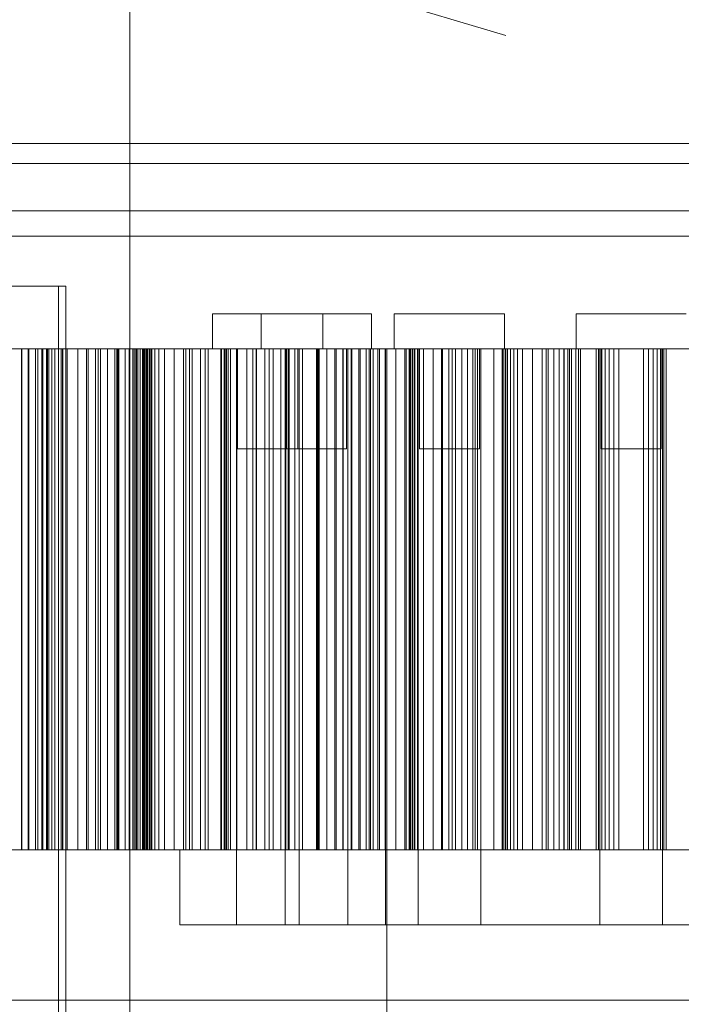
# Model space of a CAD drawing. Header units: millimetres. Extents: x -3490 to 61924, y -72580 to 6847.
# Tile 602 of 656: x 24206 to 24470, y -17512 to -17119. Entities that reach past the tile are written whole.
import ezdxf

# ---------------------------------------------------------------- set-up
doc = ezdxf.new("R2010")
doc.units = ezdxf.units.MM
for name, color, linetype, lineweight in [('COTAS_P', 1, 'Continuous', 0), ('superior_briquetadora', 7, 'Continuous', 0), ('superior_C02', 7, 'Continuous', 0)]:
    doc.layers.add(name, color=color, linetype=linetype, lineweight=lineweight)
doc.dimstyles.new('R19_100', dxfattribs={"dimtxt": 250, "dimasz": 150, "dimexe": 150, "dimexo": 80, "dimgap": 100, "dimtad": 1, "dimtih": 1, "dimtoh": 1, "dimdsep": 46, "dimcen": 0.09, "dimadec": 0, "dimazin": 0, "dimtfac": 1, "dimtdec": 4, "dimtofl": 0, "dimtmove": 0, "dimatfit": 3, "dimfxl": 1, "dimtolj": 1, "dimtzin": 0, "dimarcsym": 0})

# ---------------------------------------------------------------- blocks, each defined once
blk = doc.blocks.new('DIM_R29_37')
at = {"layer": 'COTAS_P'}
for p, q in [((24250.07, -17080), (24400.07, -17035)), ((26750.07, -17080), (26600.07, -17035)), ((24250.07, -17980), (24250.07, -17080)), ((24250.07, -17080), (26750.07, -17080)), ((24250.07, -17080), (24400.07, -17125)), ((26750.07, -17080), (26600.07, -17125)), ((26750.07, -17980), (26750.07, -17080))]:
    blk.add_line(p, q, dxfattribs=at)
blk.add_text('2500 P', height=250, dxfattribs=at).set_placement((25500.07, -16980))

msp = doc.modelspace()

# ---------------------------------------------------------------- linework, layer by layer
at = {"layer": 'superior_briquetadora'}
for p, q in [((24283.067, -17236), (24285.246, -17236)), ((24283.067, -17236), (24283.067, -17250)), ((24285.246, -17236), (24291.351, -17236)), ((24291.351, -17236), (24300.172, -17236)), ((24300.172, -17236), (24309.963, -17236)), ((24302.494, -17236), (24304.672, -17236)), ((24302.494, -17236), (24302.494, -17250)), ((24304.672, -17236), (24310.777, -17236)), ((24309.963, -17236), (24318.784, -17236)), ((24310.777, -17236), (24319.598, -17236)), ((24318.784, -17236), (24324.889, -17236)), ((24319.598, -17236), (24329.389, -17236)), ((24324.889, -17236), (24327.067, -17236)), ((24327.067, -17236), (24327.067, -17250)), ((24329.389, -17236), (24338.211, -17236)), ((24338.211, -17236), (24344.315, -17236)), ((24344.315, -17236), (24346.494, -17236)), ((24346.494, -17236), (24346.494, -17250)), ((24355.567, -17236), (24357.746, -17236)), ((24355.567, -17236), (24355.567, -17250)), ((24357.746, -17236), (24363.851, -17236)), ((24363.851, -17236), (24372.672, -17236)), ((24372.672, -17236), (24382.463, -17236)), ((24382.463, -17236), (24391.284, -17236)), ((24391.284, -17236), (24397.389, -17236)), ((24397.389, -17236), (24399.567, -17236)), ((24399.567, -17236), (24399.567, -17250)), ((24428.067, -17236), (24430.246, -17236)), ((24428.067, -17236), (24428.067, -17250)), ((24430.246, -17236), (24436.351, -17236)), ((24436.351, -17236), (24445.172, -17236)), ((24445.172, -17236), (24454.963, -17236)), ((24454.963, -17236), (24463.784, -17236)), ((24463.784, -17236), (24469.889, -17236)), ((24469.889, -17236), (24472.067, -17236)), ((24212.394, -17250), (24198.689, -17250)), ((24205.376, -17250), (24209.478, -17250)), ((24206.858, -17250), (24209.541, -17250)), ((24206.948, -17250), (24206.858, -17250)), ((24206.858, -17450), (24206.858, -17250)), ((24209.81, -17250), (24206.948, -17250)), ((24206.948, -17450), (24206.948, -17250)), ((24209.478, -17250), (24209.478, -17450)), ((24209.478, -17250), (24213.414, -17250)), ((24209.541, -17250), (24214.897, -17250)), ((24209.541, -17450), (24209.541, -17250)), ((24215.332, -17250), (24209.81, -17250)), ((24209.81, -17450), (24209.81, -17250)), ((24225.1, -17250), (24212.394, -17250)), ((24212.394, -17450), (24212.394, -17250)), ((24213.414, -17250), (24213.414, -17450)), ((24213.414, -17250), (24217.159, -17250)), ((24214.897, -17250), (24222.717, -17250)), ((24214.897, -17450), (24214.897, -17250)), ((24223.304, -17250), (24215.332, -17250)), ((24215.332, -17450), (24215.332, -17250)), ((24216.811, -17250), (24216.811, -17450)), ((24217.787, -17250), (24216.811, -17250)), ((24216.811, -17250), (24225.011, -17250)), ((24217.159, -17250), (24217.159, -17450)), ((24217.159, -17250), (24225.07, -17250)), ((24217.787, -17250), (24217.787, -17450)), ((24218.91, -17250), (24217.787, -17250)), ((24218.91, -17250), (24218.91, -17450)), ((24220.188, -17250), (24218.91, -17250)), ((24220.188, -17250), (24220.188, -17450)), ((24221.63, -17250), (24220.188, -17250)), ((24221.63, -17250), (24221.63, -17450)), ((24223.25, -17250), (24221.63, -17250)), ((24222.717, -17250), (24232.703, -17250)), ((24222.717, -17450), (24222.717, -17250)), ((24223.25, -17250), (24223.25, -17450)), ((24225.07, -17250), (24223.25, -17250)), ((24233.417, -17250), (24223.304, -17250)), ((24223.304, -17450), (24223.304, -17250)), ((24225.011, -17250), (24225.011, -17450)), ((24225.011, -17250), (24229.276, -17250)), ((24225.07, -17250), (24225.07, -17450)), ((24236.32, -17250), (24225.1, -17250)), ((24225.1, -17450), (24225.1, -17250)), ((24229.276, -17250), (24229.276, -17450)), ((24229.276, -17250), (24233.401, -17250)), ((24232.703, -17250), (24238.307, -17250)), ((24232.703, -17450), (24232.703, -17250)), ((24233.401, -17250), (24233.401, -17450)), ((24233.401, -17250), (24237.376, -17250)), ((24245.285, -17250), (24233.417, -17250)), ((24233.417, -17450), (24233.417, -17250)), ((24245.623, -17250), (24236.32, -17250)), ((24236.32, -17450), (24236.32, -17250)), ((24237.376, -17250), (24237.376, -17450)), ((24237.376, -17250), (24241.189, -17250)), ((24238.307, -17250), (24244.007, -17250)), ((24238.307, -17450), (24238.307, -17250)), ((24241.189, -17250), (24241.189, -17450)), ((24241.189, -17250), (24244.822, -17250)), ((24244.007, -17250), (24249.8, -17250)), ((24244.007, -17450), (24244.007, -17250)), ((24244.822, -17250), (24244.822, -17450)), ((24244.822, -17250), (24248.252, -17250)), ((24258.45, -17250), (24245.285, -17250)), ((24245.285, -17450), (24245.285, -17250)), ((24252.651, -17250), (24245.623, -17250)), ((24245.623, -17450), (24245.623, -17250)), ((24248.252, -17250), (24248.252, -17450)), ((24248.252, -17250), (24256.699, -17250)), ((24249.8, -17250), (24255.683, -17250)), ((24249.8, -17450), (24249.8, -17250)), ((24251.282, -17250), (24251.282, -17450)), ((24251.76, -17250), (24251.282, -17250)), ((24251.282, -17250), (24259.979, -17250)), ((24251.76, -17250), (24251.76, -17450)), ((24252.395, -17250), (24251.76, -17250)), ((24252.395, -17250), (24252.395, -17450)), ((24253.193, -17250), (24252.395, -17250)), ((24257.133, -17250), (24252.651, -17250)), ((24252.651, -17450), (24252.651, -17250)), ((24253.193, -17250), (24253.193, -17450)), ((24254.165, -17250), (24253.193, -17250)), ((24254.165, -17250), (24254.165, -17450)), ((24255.326, -17250), (24254.165, -17250)), ((24255.067, -17250), (24255.112, -17250)), ((24255.067, -17450), (24255.067, -17250)), ((24255.112, -17250), (24255.244, -17250)), ((24255.112, -17450), (24255.112, -17250)), ((24255.244, -17250), (24255.464, -17250)), ((24255.244, -17450), (24255.244, -17250)), ((24255.326, -17250), (24255.326, -17450)), ((24256.699, -17250), (24255.326, -17250)), ((24255.464, -17250), (24255.771, -17250)), ((24255.464, -17450), (24255.464, -17250)), ((24255.683, -17250), (24261.654, -17250)), ((24255.683, -17450), (24255.683, -17250)), ((24255.771, -17250), (24256.167, -17250)), ((24255.771, -17450), (24255.771, -17250)), ((24256.167, -17250), (24256.65, -17250)), ((24256.167, -17450), (24256.167, -17250)), ((24256.65, -17250), (24257.221, -17250)), ((24256.65, -17450), (24256.65, -17250)), ((24256.699, -17250), (24256.699, -17450)), ((24258.898, -17250), (24257.133, -17250)), ((24257.133, -17450), (24257.133, -17250)), ((24257.221, -17250), (24257.878, -17250)), ((24257.221, -17450), (24257.221, -17250)), ((24257.878, -17250), (24258.898, -17250)), ((24257.878, -17450), (24257.878, -17250)), ((24272.406, -17250), (24258.45, -17250)), ((24258.45, -17450), (24258.45, -17250)), ((24258.898, -17450), (24258.898, -17250)), ((24259.979, -17250), (24259.979, -17450)), ((24259.979, -17250), (24263.947, -17250)), ((24261.654, -17250), (24267.711, -17250)), ((24261.654, -17450), (24261.654, -17250)), ((24263.947, -17250), (24263.947, -17450)), ((24263.947, -17250), (24267.765, -17250)), ((24267.711, -17250), (24273.849, -17250)), ((24267.711, -17450), (24267.711, -17250)), ((24267.765, -17250), (24267.765, -17450)), ((24267.765, -17250), (24271.424, -17250)), ((24271.424, -17250), (24271.424, -17450)), ((24271.424, -17250), (24274.911, -17250)), ((24286.619, -17250), (24272.406, -17250)), ((24272.406, -17450), (24272.406, -17250)), ((24273.849, -17250), (24280.067, -17250)), ((24273.849, -17450), (24273.849, -17250)), ((24274.911, -17250), (24274.911, -17450)), ((24274.911, -17250), (24278.207, -17250)), ((24278.207, -17250), (24278.207, -17450)), ((24278.207, -17250), (24281.288, -17250)), ((24280.067, -17250), (24286.362, -17250)), ((24280.067, -17450), (24280.067, -17250)), ((24281.288, -17250), (24281.288, -17450)), ((24281.288, -17250), (24290.191, -17250)), ((24283.067, -17250), (24285.246, -17250)), ((24285.246, -17250), (24291.351, -17250)), ((24286.362, -17250), (24292.731, -17250)), ((24286.362, -17450), (24286.362, -17250)), ((24300.54, -17250), (24286.619, -17250)), ((24286.619, -17450), (24286.619, -17250)), ((24287.643, -17250), (24287.643, -17450)), ((24287.783, -17250), (24287.643, -17250)), ((24287.643, -17250), (24287.666, -17250)), ((24287.666, -17250), (24287.666, -17450)), ((24287.666, -17250), (24296.777, -17250)), ((24287.783, -17250), (24287.783, -17450)), ((24288.094, -17250), (24287.783, -17250)), ((24288.094, -17250), (24288.094, -17450)), ((24288.587, -17250), (24288.094, -17250)), ((24288.587, -17250), (24288.587, -17450)), ((24289.277, -17250), (24288.587, -17250)), ((24289.277, -17250), (24289.277, -17450)), ((24290.191, -17250), (24289.277, -17250)), ((24290.191, -17250), (24290.191, -17450)), ((24291.351, -17250), (24300.172, -17250)), ((24292.567, -17480), (24292.567, -17250)), ((24293.805, -17250), (24292.567, -17250)), ((24292.731, -17250), (24299.171, -17250)), ((24292.731, -17450), (24292.731, -17250)), ((24293.067, -17250), (24294.256, -17250)), ((24293.067, -17250), (24293.067, -17290)), ((24297.274, -17250), (24293.805, -17250)), ((24294.256, -17250), (24297.586, -17250)), ((24296.777, -17250), (24296.777, -17450)), ((24296.777, -17250), (24300.41, -17250)), ((24302.286, -17250), (24297.274, -17250)), ((24297.586, -17250), (24302.397, -17250)), ((24299.171, -17250), (24305.679, -17250)), ((24299.171, -17450), (24299.171, -17250)), ((24300.172, -17250), (24309.963, -17250)), ((24300.41, -17250), (24300.41, -17450)), ((24300.41, -17250), (24303.885, -17250)), ((24313.636, -17250), (24300.54, -17250)), ((24300.54, -17450), (24300.54, -17250)), ((24307.849, -17250), (24302.286, -17250)), ((24302.397, -17250), (24307.738, -17250)), ((24302.494, -17250), (24304.672, -17250)), ((24303.885, -17250), (24303.885, -17450)), ((24303.885, -17250), (24307.193, -17250)), ((24304.672, -17250), (24310.777, -17250)), ((24305.679, -17250), (24312.252, -17250)), ((24305.679, -17450), (24305.679, -17250)), ((24307.193, -17250), (24307.193, -17450)), ((24307.193, -17250), (24310.319, -17250)), ((24307.738, -17250), (24312.549, -17250)), ((24312.861, -17250), (24307.849, -17250)), ((24309.963, -17250), (24318.784, -17250)), ((24310.319, -17250), (24310.319, -17450)), ((24310.319, -17250), (24313.248, -17250)), ((24310.777, -17250), (24319.598, -17250)), ((24311.994, -17480), (24311.994, -17250)), ((24313.232, -17250), (24311.994, -17250)), ((24312.252, -17250), (24318.888, -17250)), ((24312.252, -17450), (24312.252, -17250)), ((24312.494, -17250), (24313.682, -17250)), ((24312.494, -17250), (24312.494, -17290)), ((24312.549, -17250), (24315.879, -17250)), ((24316.33, -17250), (24312.861, -17250)), ((24316.7, -17250), (24313.232, -17250)), ((24313.248, -17250), (24313.248, -17450)), ((24313.248, -17250), (24315.949, -17250)), ((24325.402, -17250), (24313.636, -17250)), ((24313.636, -17450), (24313.636, -17250)), ((24313.682, -17250), (24317.012, -17250)), ((24315.879, -17250), (24317.067, -17250)), ((24315.949, -17250), (24315.949, -17450)), ((24315.949, -17250), (24325.223, -17250)), ((24317.567, -17250), (24316.33, -17250)), ((24321.712, -17250), (24316.7, -17250)), ((24317.012, -17250), (24321.824, -17250)), ((24317.067, -17250), (24317.067, -17290)), ((24317.567, -17480), (24317.567, -17250)), ((24318.784, -17250), (24324.889, -17250)), ((24318.888, -17250), (24325.583, -17250)), ((24318.888, -17450), (24318.888, -17250)), ((24319.598, -17250), (24329.389, -17250)), ((24327.275, -17250), (24321.712, -17250)), ((24321.824, -17250), (24327.164, -17250)), ((24324.555, -17250), (24324.735, -17250)), ((24324.564, -17250), (24324.564, -17450)), ((24324.777, -17250), (24324.564, -17250)), ((24324.735, -17250), (24324.735, -17450)), ((24324.735, -17250), (24325.091, -17250)), ((24324.777, -17250), (24324.777, -17450)), ((24325.223, -17250), (24324.777, -17250)), ((24324.889, -17250), (24327.067, -17250)), ((24325.091, -17250), (24325.091, -17450)), ((24325.091, -17250), (24325.615, -17250)), ((24325.223, -17250), (24325.223, -17450)), ((24328.617, -17250), (24325.402, -17250)), ((24325.402, -17450), (24325.402, -17250)), ((24325.583, -17250), (24332.334, -17250)), ((24325.583, -17450), (24325.583, -17250)), ((24325.615, -17250), (24325.615, -17450)), ((24325.615, -17250), (24335.052, -17250)), ((24327.164, -17250), (24331.976, -17250)), ((24332.287, -17250), (24327.275, -17250)), ((24331.886, -17250), (24328.617, -17250)), ((24328.617, -17450), (24328.617, -17250)), ((24329.389, -17250), (24338.211, -17250)), ((24335.208, -17250), (24331.886, -17250)), ((24331.886, -17450), (24331.886, -17250)), ((24331.976, -17250), (24335.305, -17250)), ((24335.756, -17250), (24332.287, -17250)), ((24332.334, -17250), (24346.085, -17250)), ((24332.334, -17450), (24332.334, -17250)), ((24335.052, -17250), (24335.052, -17450)), ((24335.052, -17250), (24338.315, -17250)), ((24338.582, -17250), (24335.208, -17250)), ((24335.208, -17450), (24335.208, -17250)), ((24335.305, -17250), (24336.494, -17250)), ((24336.994, -17250), (24335.756, -17250)), ((24336.494, -17250), (24336.494, -17290)), ((24336.994, -17480), (24336.994, -17250)), ((24338.211, -17250), (24344.315, -17250)), ((24338.315, -17250), (24338.315, -17450)), ((24338.315, -17250), (24341.413, -17250)), ((24342.007, -17250), (24338.582, -17250)), ((24338.582, -17450), (24338.582, -17250)), ((24341.413, -17250), (24341.413, -17450)), ((24341.413, -17250), (24344.337, -17250)), ((24345.481, -17250), (24342.007, -17250)), ((24342.007, -17450), (24342.007, -17250)), ((24344.315, -17250), (24346.494, -17250)), ((24344.337, -17250), (24344.337, -17450)), ((24344.337, -17250), (24347.074, -17250)), ((24349.001, -17250), (24345.481, -17250)), ((24345.481, -17450), (24345.481, -17250)), ((24346.085, -17250), (24360.273, -17250)), ((24346.085, -17450), (24346.085, -17250)), ((24347.074, -17250), (24347.074, -17450)), ((24347.074, -17250), (24349.605, -17250)), ((24352.567, -17250), (24349.001, -17250)), ((24349.001, -17450), (24349.001, -17250)), ((24349.605, -17250), (24349.605, -17450)), ((24349.605, -17250), (24351.903, -17250)), ((24351.903, -17250), (24351.903, -17450)), ((24351.903, -17250), (24361.457, -17250)), ((24352.067, -17250), (24352.067, -17480)), ((24353.951, -17250), (24352.067, -17250)), ((24352.567, -17250), (24354.441, -17250)), ((24352.567, -17250), (24352.567, -17800)), ((24356.178, -17250), (24352.567, -17250)), ((24352.567, -17450), (24352.567, -17250)), ((24359.527, -17250), (24353.951, -17250)), ((24354.441, -17250), (24359.989, -17250)), ((24355.567, -17250), (24357.746, -17250)), ((24359.831, -17250), (24356.178, -17250)), ((24356.178, -17450), (24356.178, -17250)), ((24357.746, -17250), (24363.851, -17250)), ((24368.583, -17250), (24359.527, -17250)), ((24363.524, -17250), (24359.831, -17250)), ((24359.831, -17450), (24359.831, -17250)), ((24359.989, -17250), (24368.999, -17250)), ((24360.273, -17250), (24374.351, -17250)), ((24360.273, -17450), (24360.273, -17250)), ((24361.457, -17250), (24361.457, -17450)), ((24361.457, -17250), (24361.484, -17250)), ((24361.484, -17250), (24361.484, -17450)), ((24361.484, -17250), (24361.749, -17250)), ((24361.749, -17250), (24361.749, -17450)), ((24361.749, -17250), (24362.225, -17250)), ((24362.225, -17250), (24362.225, -17450)), ((24362.225, -17250), (24362.893, -17250)), ((24362.893, -17250), (24362.893, -17450)), ((24362.893, -17250), (24363.742, -17250)), ((24367.257, -17250), (24363.524, -17250)), ((24363.524, -17450), (24363.524, -17250)), ((24363.742, -17250), (24363.742, -17450)), ((24363.742, -17250), (24364.763, -17250)), ((24363.851, -17250), (24372.672, -17250)), ((24364.763, -17250), (24364.763, -17450)), ((24364.763, -17250), (24374.434, -17250)), ((24365.067, -17480), (24365.067, -17250)), ((24366.305, -17250), (24365.067, -17250)), ((24365.567, -17250), (24366.756, -17250)), ((24365.567, -17250), (24365.567, -17290)), ((24369.774, -17250), (24366.305, -17250)), ((24366.756, -17250), (24370.086, -17250)), ((24371.027, -17250), (24367.257, -17250)), ((24367.257, -17450), (24367.257, -17250)), ((24380.771, -17250), (24368.583, -17250)), ((24368.999, -17250), (24381.125, -17250)), ((24374.786, -17250), (24369.774, -17250)), ((24370.086, -17250), (24374.897, -17250)), ((24374.832, -17250), (24371.027, -17250)), ((24371.027, -17450), (24371.027, -17250)), ((24372.672, -17250), (24382.463, -17250)), ((24374.351, -17250), (24387.78, -17250)), ((24374.351, -17450), (24374.351, -17250)), ((24374.434, -17250), (24374.434, -17450)), ((24374.434, -17250), (24377.295, -17250)), ((24380.349, -17250), (24374.786, -17250)), ((24378.672, -17250), (24374.832, -17250)), ((24374.832, -17450), (24374.832, -17250)), ((24374.897, -17250), (24380.238, -17250)), ((24377.295, -17250), (24377.295, -17450)), ((24377.295, -17250), (24379.987, -17250)), ((24382.544, -17250), (24378.672, -17250)), ((24378.672, -17450), (24378.672, -17250)), ((24379.987, -17250), (24379.987, -17450)), ((24379.987, -17250), (24382.5, -17250)), ((24380.238, -17250), (24385.049, -17250)), ((24385.361, -17250), (24380.349, -17250)), ((24395.622, -17250), (24380.771, -17250)), ((24381.125, -17250), (24395.899, -17250)), ((24382.463, -17250), (24391.284, -17250)), ((24382.5, -17250), (24382.5, -17450)), ((24382.5, -17250), (24384.82, -17250)), ((24395.33, -17250), (24382.544, -17250)), ((24382.544, -17450), (24382.544, -17250)), ((24384.82, -17250), (24384.82, -17450)), ((24384.82, -17250), (24386.931, -17250)), ((24385.049, -17250), (24388.379, -17250)), ((24388.83, -17250), (24385.361, -17250)), ((24386.931, -17250), (24386.931, -17450)), ((24386.931, -17250), (24388.801, -17250)), ((24387.78, -17250), (24400.043, -17250)), ((24387.78, -17450), (24387.78, -17250)), ((24388.379, -17250), (24389.567, -17250)), ((24388.801, -17250), (24388.801, -17450)), ((24388.801, -17250), (24398.544, -17250)), ((24390.067, -17250), (24388.83, -17250)), ((24389.567, -17250), (24389.567, -17290)), ((24390.067, -17480), (24390.067, -17250)), ((24391.284, -17250), (24397.389, -17250)), ((24406.661, -17250), (24395.33, -17250)), ((24395.33, -17450), (24395.33, -17250)), ((24412.565, -17250), (24395.622, -17250)), ((24395.899, -17250), (24412.756, -17250)), ((24397.389, -17250), (24399.567, -17250)), ((24398.544, -17250), (24398.544, -17450)), ((24398.544, -17250), (24399.044, -17250)), ((24399.044, -17250), (24399.044, -17450)), ((24399.044, -17250), (24399.786, -17250)), ((24399.786, -17250), (24399.786, -17450)), ((24399.786, -17250), (24400.741, -17250)), ((24400.043, -17250), (24410.669, -17250)), ((24400.043, -17450), (24400.043, -17250)), ((24400.741, -17250), (24400.741, -17450)), ((24400.741, -17250), (24401.891, -17250)), ((24401.891, -17250), (24401.891, -17450)), ((24401.891, -17250), (24403.225, -17250)), ((24403.225, -17250), (24403.225, -17450)), ((24403.225, -17250), (24404.731, -17250)), ((24404.731, -17250), (24404.731, -17450)), ((24404.731, -17250), (24414.545, -17250)), ((24416.1, -17250), (24406.661, -17250)), ((24406.661, -17450), (24406.661, -17250)), ((24410.669, -17250), (24419.249, -17250)), ((24410.669, -17450), (24410.669, -17250)), ((24430.949, -17250), (24412.565, -17250)), ((24412.756, -17250), (24431.046, -17250)), ((24414.545, -17250), (24414.545, -17450)), ((24414.545, -17250), (24416.977, -17250)), ((24423.284, -17250), (24416.1, -17250)), ((24416.1, -17450), (24416.1, -17250)), ((24416.977, -17250), (24416.977, -17450)), ((24416.977, -17250), (24419.236, -17250)), ((24419.236, -17250), (24419.236, -17450)), ((24419.236, -17250), (24421.313, -17250)), ((24419.249, -17250), (24425.453, -17250)), ((24419.249, -17450), (24419.249, -17250)), ((24421.313, -17250), (24421.313, -17450)), ((24421.313, -17250), (24423.195, -17250)), ((24423.195, -17250), (24423.195, -17450)), ((24423.195, -17250), (24424.864, -17250)), ((24427.938, -17250), (24423.284, -17250)), ((24423.284, -17450), (24423.284, -17250)), ((24424.864, -17250), (24424.864, -17450)), ((24424.864, -17250), (24426.29, -17250)), ((24425.453, -17250), (24429.044, -17250)), ((24425.453, -17450), (24425.453, -17250)), ((24426.29, -17250), (24426.29, -17450)), ((24426.29, -17250), (24436.127, -17250)), ((24429.883, -17250), (24427.938, -17250)), ((24427.938, -17450), (24427.938, -17250)), ((24428.067, -17250), (24430.246, -17250)), ((24429.044, -17250), (24429.883, -17250)), ((24429.044, -17450), (24429.044, -17250)), ((24429.883, -17450), (24429.883, -17250)), ((24430.246, -17250), (24436.351, -17250)), ((24450.067, -17250), (24430.949, -17250)), ((24431.046, -17250), (24450.067, -17250)), ((24436.127, -17250), (24436.127, -17450)), ((24436.127, -17250), (24437.095, -17250)), ((24436.351, -17250), (24445.172, -17250)), ((24437.095, -17250), (24437.095, -17450)), ((24437.095, -17250), (24438.306, -17250)), ((24437.567, -17480), (24437.567, -17250)), ((24438.805, -17250), (24437.567, -17250)), ((24438.067, -17250), (24439.256, -17250)), ((24438.067, -17250), (24438.067, -17290)), ((24438.306, -17250), (24438.306, -17450)), ((24438.306, -17250), (24439.732, -17250)), ((24442.274, -17250), (24438.805, -17250)), ((24439.256, -17250), (24442.586, -17250)), ((24439.732, -17250), (24439.732, -17450)), ((24439.732, -17250), (24441.353, -17250)), ((24441.353, -17250), (24441.353, -17450)), ((24441.353, -17250), (24443.158, -17250)), ((24447.286, -17250), (24442.274, -17250)), ((24442.586, -17250), (24447.397, -17250)), ((24443.158, -17250), (24443.158, -17450)), ((24443.158, -17250), (24445.137, -17250)), ((24445.137, -17250), (24445.137, -17450)), ((24445.137, -17250), (24454.998, -17250)), ((24445.172, -17250), (24454.963, -17250)), ((24452.849, -17250), (24447.286, -17250)), ((24447.397, -17250), (24452.738, -17250)), ((24450.067, -17250), (24469.089, -17250)), ((24469.186, -17250), (24450.067, -17250)), ((24452.738, -17250), (24457.549, -17250)), ((24457.861, -17250), (24452.849, -17250)), ((24454.963, -17250), (24463.784, -17250)), ((24454.998, -17250), (24454.998, -17450)), ((24454.998, -17250), (24456.977, -17250)), ((24456.977, -17250), (24456.977, -17450)), ((24456.977, -17250), (24458.782, -17250)), ((24457.549, -17250), (24460.879, -17250)), ((24461.33, -17250), (24457.861, -17250)), ((24458.782, -17250), (24458.782, -17450)), ((24458.782, -17250), (24460.403, -17250)), ((24460.403, -17250), (24460.403, -17450)), ((24460.403, -17250), (24461.829, -17250)), ((24460.879, -17250), (24462.067, -17250)), ((24462.567, -17250), (24461.33, -17250)), ((24461.829, -17250), (24461.829, -17450)), ((24461.829, -17250), (24463.04, -17250)), ((24462.067, -17250), (24462.067, -17290)), ((24462.567, -17480), (24462.567, -17250)), ((24463.04, -17250), (24463.04, -17450)), ((24463.04, -17250), (24464.008, -17250)), ((24463.784, -17250), (24469.889, -17250)), ((24464.008, -17250), (24464.008, -17450)), ((24464.008, -17250), (24473.845, -17250)), ((24469.089, -17250), (24487.379, -17250)), ((24487.57, -17250), (24469.186, -17250)), ((24469.889, -17250), (24472.067, -17250)), ((24293.067, -17290), (24294.256, -17290)), ((24294.256, -17290), (24297.586, -17290)), ((24297.586, -17290), (24302.397, -17290)), ((24302.397, -17290), (24307.738, -17290)), ((24307.738, -17290), (24312.549, -17290)), ((24312.494, -17290), (24313.682, -17290)), ((24312.549, -17290), (24315.879, -17290)), ((24313.682, -17290), (24317.012, -17290)), ((24315.879, -17290), (24317.067, -17290)), ((24317.012, -17290), (24321.824, -17290)), ((24321.824, -17290), (24327.164, -17290)), ((24327.164, -17290), (24331.976, -17290)), ((24331.976, -17290), (24335.305, -17290)), ((24335.305, -17290), (24336.494, -17290)), ((24365.567, -17290), (24366.756, -17290)), ((24366.756, -17290), (24370.086, -17290)), ((24370.086, -17290), (24374.897, -17290)), ((24374.897, -17290), (24380.238, -17290)), ((24380.238, -17290), (24385.049, -17290)), ((24385.049, -17290), (24388.379, -17290)), ((24388.379, -17290), (24389.567, -17290)), ((24438.067, -17290), (24439.256, -17290)), ((24439.256, -17290), (24442.586, -17290)), ((24442.586, -17290), (24447.397, -17290)), ((24447.397, -17290), (24452.738, -17290)), ((24452.738, -17290), (24457.549, -17290)), ((24457.549, -17290), (24460.879, -17290)), ((24460.879, -17290), (24462.067, -17290)), ((24198.689, -17450), (24212.394, -17450)), ((24205.376, -17450), (24209.478, -17450)), ((24206.948, -17450), (24206.858, -17450)), ((24206.858, -17450), (24209.541, -17450)), ((24209.81, -17450), (24206.948, -17450)), ((24209.478, -17450), (24213.414, -17450)), ((24209.541, -17450), (24214.897, -17450)), ((24215.332, -17450), (24209.81, -17450)), ((24212.394, -17450), (24225.1, -17450)), ((24213.414, -17450), (24217.159, -17450)), ((24214.897, -17450), (24222.717, -17450)), ((24223.304, -17450), (24215.332, -17450)), ((24217.787, -17450), (24216.811, -17450)), ((24216.811, -17450), (24225.011, -17450)), ((24217.159, -17450), (24225.07, -17450)), ((24218.91, -17450), (24217.787, -17450)), ((24220.188, -17450), (24218.91, -17450)), ((24221.63, -17450), (24220.188, -17450)), ((24223.25, -17450), (24221.63, -17450)), ((24222.717, -17450), (24232.703, -17450)), ((24225.07, -17450), (24223.25, -17450)), ((24233.417, -17450), (24223.304, -17450)), ((24225.011, -17450), (24229.276, -17450)), ((24225.1, -17450), (24236.32, -17450)), ((24229.276, -17450), (24233.401, -17450)), ((24232.703, -17450), (24238.307, -17450)), ((24233.401, -17450), (24237.376, -17450)), ((24245.285, -17450), (24233.417, -17450)), ((24236.32, -17450), (24245.623, -17450)), ((24237.376, -17450), (24241.189, -17450)), ((24238.307, -17450), (24244.007, -17450)), ((24241.189, -17450), (24244.822, -17450)), ((24244.007, -17450), (24249.8, -17450)), ((24244.822, -17450), (24248.252, -17450)), ((24258.45, -17450), (24245.285, -17450)), ((24245.623, -17450), (24252.651, -17450)), ((24248.252, -17450), (24256.699, -17450)), ((24249.8, -17450), (24255.683, -17450)), ((24251.76, -17450), (24251.282, -17450)), ((24251.282, -17450), (24259.979, -17450)), ((24252.395, -17450), (24251.76, -17450)), ((24253.193, -17450), (24252.395, -17450)), ((24252.651, -17450), (24257.133, -17450)), ((24254.165, -17450), (24253.193, -17450)), ((24255.326, -17450), (24254.165, -17450)), ((24255.112, -17450), (24255.067, -17450)), ((24255.244, -17450), (24255.112, -17450)), ((24255.464, -17450), (24255.244, -17450)), ((24256.699, -17450), (24255.326, -17450)), ((24255.771, -17450), (24255.464, -17450)), ((24255.683, -17450), (24261.654, -17450)), ((24256.167, -17450), (24255.771, -17450)), ((24256.65, -17450), (24256.167, -17450)), ((24257.221, -17450), (24256.65, -17450)), ((24257.133, -17450), (24258.898, -17450)), ((24257.878, -17450), (24257.221, -17450)), ((24258.898, -17450), (24257.878, -17450)), ((24272.406, -17450), (24258.45, -17450)), ((24259.979, -17450), (24263.947, -17450)), ((24261.654, -17450), (24267.711, -17450)), ((24263.947, -17450), (24267.765, -17450)), ((24267.711, -17450), (24273.849, -17450)), ((24267.765, -17450), (24271.424, -17450)), ((24271.123, -17450), (24270.067, -17450)), ((24270.067, -17450), (24270.067, -17480)), ((24274.276, -17450), (24271.123, -17450)), ((24271.424, -17450), (24274.911, -17450)), ((24286.619, -17450), (24272.406, -17450)), ((24273.849, -17450), (24280.067, -17450)), ((24279.49, -17450), (24274.276, -17450)), ((24274.911, -17450), (24278.207, -17450)), ((24278.207, -17450), (24281.288, -17450)), ((24286.704, -17450), (24279.49, -17450)), ((24280.067, -17450), (24286.362, -17450)), ((24281.288, -17450), (24290.191, -17450)), ((24286.362, -17450), (24292.731, -17450)), ((24300.54, -17450), (24286.619, -17450)), ((24295.833, -17450), (24286.704, -17450)), ((24287.783, -17450), (24287.643, -17450)), ((24287.643, -17450), (24287.666, -17450)), ((24287.666, -17450), (24296.777, -17450)), ((24288.094, -17450), (24287.783, -17450)), ((24288.587, -17450), (24288.094, -17450)), ((24289.277, -17450), (24288.587, -17450)), ((24290.191, -17450), (24289.277, -17450)), ((24292.731, -17450), (24299.171, -17450)), ((24306.771, -17450), (24295.833, -17450)), ((24296.777, -17450), (24300.41, -17450)), ((24299.171, -17450), (24305.679, -17450)), ((24300.41, -17450), (24303.885, -17450)), ((24313.636, -17450), (24300.54, -17450)), ((24303.885, -17450), (24307.193, -17450)), ((24305.679, -17450), (24312.252, -17450)), ((24319.388, -17450), (24306.771, -17450)), ((24307.193, -17450), (24310.319, -17450)), ((24310.319, -17450), (24313.248, -17450)), ((24312.252, -17450), (24318.888, -17450)), ((24313.248, -17450), (24315.949, -17450)), ((24325.402, -17450), (24313.636, -17450)), ((24315.949, -17450), (24325.223, -17450)), ((24318.888, -17450), (24325.583, -17450)), ((24333.538, -17450), (24319.388, -17450)), ((24324.555, -17450), (24324.735, -17450)), ((24324.777, -17450), (24324.564, -17450)), ((24324.735, -17450), (24325.091, -17450)), ((24325.223, -17450), (24324.777, -17450)), ((24325.091, -17450), (24325.615, -17450)), ((24328.617, -17450), (24325.402, -17450)), ((24325.583, -17450), (24332.334, -17450)), ((24325.615, -17450), (24335.052, -17450)), ((24331.886, -17450), (24328.617, -17450)), ((24335.208, -17450), (24331.886, -17450)), ((24332.334, -17450), (24346.085, -17450)), ((24349.054, -17450), (24333.538, -17450)), ((24335.052, -17450), (24338.315, -17450)), ((24338.582, -17450), (24335.208, -17450)), ((24338.315, -17450), (24341.413, -17450)), ((24342.007, -17450), (24338.582, -17450)), ((24341.413, -17450), (24344.337, -17450)), ((24345.481, -17450), (24342.007, -17450)), ((24344.337, -17450), (24347.074, -17450)), ((24349.001, -17450), (24345.481, -17450)), ((24346.085, -17450), (24360.273, -17450)), ((24347.074, -17450), (24349.605, -17450)), ((24352.567, -17450), (24349.001, -17450)), ((24365.754, -17450), (24349.054, -17450)), ((24349.605, -17450), (24351.903, -17450)), ((24351.903, -17450), (24361.457, -17450)), ((24356.178, -17450), (24352.567, -17450)), ((24359.831, -17450), (24356.178, -17450)), ((24363.524, -17450), (24359.831, -17450)), ((24360.273, -17450), (24374.351, -17450)), ((24361.457, -17450), (24361.484, -17450)), ((24361.484, -17450), (24361.749, -17450)), ((24361.749, -17450), (24362.225, -17450)), ((24362.225, -17450), (24362.893, -17450)), ((24362.893, -17450), (24363.742, -17450)), ((24367.257, -17450), (24363.524, -17450)), ((24363.742, -17450), (24364.763, -17450)), ((24364.763, -17450), (24374.434, -17450)), ((24383.443, -17450), (24365.754, -17450)), ((24371.027, -17450), (24367.257, -17450)), ((24374.832, -17450), (24371.027, -17450)), ((24374.351, -17450), (24387.78, -17450)), ((24374.434, -17450), (24377.295, -17450)), ((24378.672, -17450), (24374.832, -17450)), ((24377.295, -17450), (24379.987, -17450)), ((24382.544, -17450), (24378.672, -17450)), ((24379.987, -17450), (24382.5, -17450)), ((24382.5, -17450), (24384.82, -17450)), ((24395.33, -17450), (24382.544, -17450)), ((24401.912, -17450), (24383.443, -17450)), ((24384.82, -17450), (24386.931, -17450)), ((24386.931, -17450), (24388.801, -17450)), ((24387.78, -17450), (24400.043, -17450)), ((24388.801, -17450), (24398.544, -17450)), ((24406.661, -17450), (24395.33, -17450)), ((24398.544, -17450), (24399.044, -17450)), ((24399.044, -17450), (24399.786, -17450)), ((24399.786, -17450), (24400.741, -17450)), ((24400.043, -17450), (24410.669, -17450)), ((24400.741, -17450), (24401.891, -17450)), ((24401.891, -17450), (24403.225, -17450)), ((24420.947, -17450), (24401.912, -17450)), ((24403.225, -17450), (24404.731, -17450)), ((24404.731, -17450), (24414.545, -17450)), ((24416.1, -17450), (24406.661, -17450)), ((24410.669, -17450), (24419.249, -17450)), ((24414.545, -17450), (24416.977, -17450)), ((24423.284, -17450), (24416.1, -17450)), ((24416.977, -17450), (24419.236, -17450)), ((24419.236, -17450), (24421.313, -17450)), ((24419.249, -17450), (24425.453, -17450)), ((24440.322, -17450), (24420.947, -17450)), ((24421.313, -17450), (24423.195, -17450)), ((24423.195, -17450), (24424.864, -17450)), ((24427.938, -17450), (24423.284, -17450)), ((24424.864, -17450), (24426.29, -17450)), ((24425.453, -17450), (24429.044, -17450)), ((24426.29, -17450), (24436.127, -17450)), ((24429.883, -17450), (24427.938, -17450)), ((24429.044, -17450), (24429.883, -17450)), ((24436.127, -17450), (24437.095, -17450)), ((24437.095, -17450), (24438.306, -17450)), ((24438.306, -17450), (24439.732, -17450)), ((24439.732, -17450), (24441.353, -17450)), ((24459.812, -17450), (24440.322, -17450)), ((24441.353, -17450), (24443.158, -17450)), ((24443.158, -17450), (24445.137, -17450)), ((24445.137, -17450), (24454.998, -17450)), ((24454.998, -17450), (24456.977, -17450)), ((24456.977, -17450), (24458.782, -17450)), ((24458.782, -17450), (24460.403, -17450)), ((24479.188, -17450), (24459.812, -17450)), ((24460.403, -17450), (24461.829, -17450)), ((24461.829, -17450), (24463.04, -17450)), ((24463.04, -17450), (24464.008, -17450)), ((24464.008, -17450), (24473.845, -17450)), ((24270.067, -17480), (24271.123, -17480)), ((24271.123, -17480), (24274.276, -17480)), ((24274.276, -17480), (24279.49, -17480)), ((24279.49, -17480), (24286.704, -17480)), ((24286.704, -17480), (24295.833, -17480)), ((24293.805, -17480), (24292.567, -17480)), ((24297.274, -17480), (24293.805, -17480)), ((24295.833, -17480), (24306.771, -17480)), ((24302.286, -17480), (24297.274, -17480)), ((24307.849, -17480), (24302.286, -17480)), ((24306.771, -17480), (24319.388, -17480)), ((24312.861, -17480), (24307.849, -17480)), ((24313.232, -17480), (24311.994, -17480)), ((24316.33, -17480), (24312.861, -17480)), ((24316.7, -17480), (24313.232, -17480)), ((24317.567, -17480), (24316.33, -17480)), ((24321.712, -17480), (24316.7, -17480)), ((24319.388, -17480), (24333.538, -17480)), ((24327.275, -17480), (24321.712, -17480)), ((24332.287, -17480), (24327.275, -17480)), ((24335.756, -17480), (24332.287, -17480)), ((24333.538, -17480), (24349.054, -17480)), ((24336.994, -17480), (24335.756, -17480)), ((24349.054, -17480), (24365.754, -17480)), ((24353.951, -17480), (24352.067, -17480)), ((24359.527, -17480), (24353.951, -17480)), ((24368.583, -17480), (24359.527, -17480)), ((24366.305, -17480), (24365.067, -17480)), ((24365.754, -17480), (24383.443, -17480)), ((24369.774, -17480), (24366.305, -17480)), ((24380.771, -17480), (24368.583, -17480)), ((24374.786, -17480), (24369.774, -17480)), ((24380.349, -17480), (24374.786, -17480)), ((24385.361, -17480), (24380.349, -17480)), ((24395.622, -17480), (24380.771, -17480)), ((24383.443, -17480), (24401.912, -17480)), ((24388.83, -17480), (24385.361, -17480)), ((24390.067, -17480), (24388.83, -17480)), ((24412.565, -17480), (24395.622, -17480)), ((24401.912, -17480), (24420.947, -17480)), ((24430.949, -17480), (24412.565, -17480)), ((24420.947, -17480), (24440.322, -17480)), ((24450.067, -17480), (24430.949, -17480)), ((24438.805, -17480), (24437.567, -17480)), ((24442.274, -17480), (24438.805, -17480)), ((24440.322, -17480), (24459.812, -17480)), ((24447.286, -17480), (24442.274, -17480)), ((24452.849, -17480), (24447.286, -17480)), ((24469.186, -17480), (24450.067, -17480)), ((24457.861, -17480), (24452.849, -17480)), ((24461.33, -17480), (24457.861, -17480)), ((24459.812, -17480), (24479.188, -17480)), ((24462.567, -17480), (24461.33, -17480)), ((24487.57, -17480), (24469.186, -17480)), ((23750.067, -17510), (25950.067, -17510)), ((23900.067, -17510), (25800.067, -17510))]:
    msp.add_line(p, q, dxfattribs=at)
at = {"layer": 'superior_C02'}
for p, q in [((23572.11, -17168), (24571.61, -17168)), ((24588.525, -17168), (23589.024, -17168)), ((23572.11, -17176), (24571.61, -17176)), ((23589.024, -17176), (24588.525, -17176)), ((23572.992, -17195), (24567.683, -17195)), ((24568.404, -17195), (23573.713, -17195)), ((23582.888, -17195), (24584.017, -17195)), ((24584.262, -17195), (23583.132, -17195)), ((23572.992, -17205), (24567.683, -17205)), ((23573.713, -17205), (24568.404, -17205)), ((23582.888, -17205), (24584.017, -17205)), ((23583.132, -17205), (24584.262, -17205)), ((24221.566, -17225), (23496.108, -17225)), ((23499.089, -17225), (24224.547, -17225)), ((24221.566, -17515), (24221.566, -17225)), ((24221.566, -17225), (24224.547, -17225)), ((24224.547, -17225), (24224.547, -17515))]:
    msp.add_line(p, q, dxfattribs=at)

# ---------------------------------------------------------------- dimensions: what is measured, and where the dimension line sits
at = {"layer": 'COTAS_P'}
dim = msp.add_aligned_dim(p1=(24250.067, -17980), p2=(26750.067, -17980), distance=900, text='<> P', dimstyle='R19_100', dxfattribs=at)
dim.commit()
dim.dimension.update_dxf_attribs({"geometry": 'DIM_R29_37', "text_midpoint": (25500.067, -17080)})

doc.saveas('drawing.dxf')
